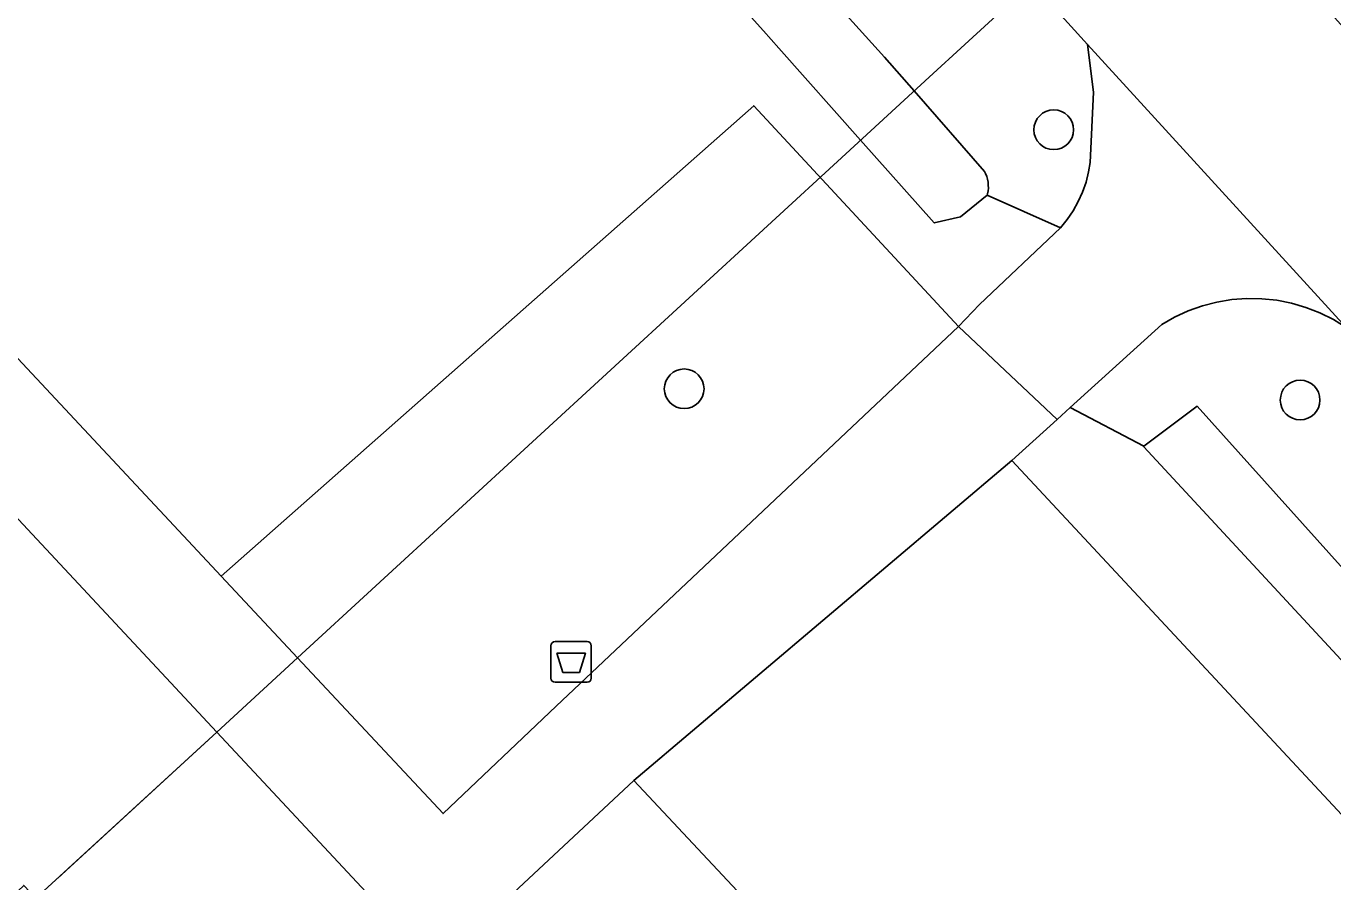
# Model space of a CAD drawing. Extents: x 157445 to 158888, y 383061 to 384688.
# Drawn here: x 158206.27 to 158238.45, y 384229.39 to 384250.45 of the extents above; entities that cross this region are included whole.
import ezdxf

# ---------------------------------------------------------------- set-up
doc = ezdxf.new("R2010")
doc.units = 0
for name, color, linetype in [('IMGEO_Afvalbak', 7, 'Continuous'), ('IMGEO_Berm_groen', 7, 'Continuous'), ('IMGEO_Boom', 7, 'Continuous'), ('IMGEO_Duiker', 7, 'Continuous'), ('IMGEO_Greppel_droge_sloot', 7, 'Continuous'), ('IMGEO_Groenvoorziening', 7, 'Continuous'), ('IMGEO_Parkeervlak_halfverhard', 7, 'Continuous'), ('IMGEO_Rijbaan_lokaal_gesloten', 7, 'Continuous'), ('IMGEO_Voetpad_halfverhard', 7, 'Continuous'), ('IMGEO_Voetpad_open', 7, 'Continuous')]:
    doc.layers.add(name, color=color, linetype=linetype)

msp = doc.modelspace()

# ---------------------------------------------------------------- linework, layer by layer
at = {"layer": 'IMGEO_Afvalbak'}
for p, q in [((158219.191, 384234.399), (158219.191, 384235.199)), ((158219.191, 384235.199), (158219.191, 384234.399)), ((158219.291, 384235.299), (158220.081, 384235.299)), ((158220.081, 384235.299), (158219.291, 384235.299)), ((158220.181, 384235.199), (158220.181, 384234.399)), ((158220.181, 384234.399), (158220.181, 384235.199)), ((158220.081, 384234.299), (158219.291, 384234.299)), ((158219.291, 384234.299), (158220.081, 384234.299))]:
    msp.add_line(p, q, dxfattribs=at)
msp.add_lwpolyline([(158219.334, 384235.013), (158220.038, 384235.013), (158219.889, 384234.543), (158219.483, 384234.543), (158219.334, 384235.013)], dxfattribs=at)
for centre, start, end in [((158219.291, 384235.199), 90, 180), ((158219.291, 384235.199), 90, 180), ((158220.081, 384235.199), 0, 90), ((158220.081, 384235.199), 360, 90), ((158219.291, 384234.399), 180, 270), ((158219.291, 384234.399), 180, 270), ((158220.081, 384234.399), 270, 0), ((158220.081, 384234.399), 270, 0)]:
    msp.add_arc(centre, 0.1, start, end, dxfattribs=at)
at = {"layer": 'IMGEO_Berm_groen'}
for points in [[(158211.728, 384267.014), (158227.403, 384249.69), (158228.136, 384248.855), (158229.868, 384246.875), (158229.895, 384246.819), (158229.92, 384246.751), (158229.94, 384246.681), (158229.953, 384246.611), (158229.96, 384246.536), (158229.961, 384246.463), (158229.955, 384246.393), (158229.942, 384246.321), (158229.933, 384246.286), (158231.736, 384245.489), (158231.902, 384245.689), (158232.049, 384245.903), (158232.176, 384246.13), (158232.283, 384246.367), (158232.368, 384246.613), (158232.43, 384246.865), (158232.467, 384247.092), (158232.55, 384248.827), (158232.405, 384250), (158231.032, 384251.516)], [(158238.774, 384243.034), (158238.459, 384243.228), (158238.127, 384243.393), (158237.782, 384243.527), (158237.427, 384243.631), (158237.064, 384243.702), (158236.696, 384243.74), (158236.326, 384243.746), (158235.956, 384243.718), (158235.591, 384243.657), (158235.233, 384243.564), (158234.884, 384243.44), (158234.548, 384243.284), (158234.231, 384243.102), (158231.98, 384241.063), (158233.793, 384240.11), (158235.105, 384241.093), (158263.421, 384209.562), (158262.623, 384208.984), (158263.364, 384207.193), (158263.822, 384207.626)]]:
    msp.add_lwpolyline(points, dxfattribs=at)
at = {"layer": 'IMGEO_Boom'}
for centre in [(158231.571, 384247.9), (158222.47, 384241.523), (158237.639, 384241.247)]:
    msp.add_circle(centre, 0.489, dxfattribs=at)
at = {"layer": 'IMGEO_Duiker'}
msp.add_lwpolyline([(158237.713, 384257.656), (158234.691, 384254.879), (158231.032, 384251.516), (158229.382, 384250), (158228.504, 384249.193), (158226.448, 384247.304), (158212.95, 384234.901), (158210.961, 384233.073), (158207.043, 384229.473)], dxfattribs=at)
at = {"layer": 'IMGEO_Greppel_droge_sloot'}
msp.add_lwpolyline([(158206.667, 384270.051), (158224.423, 384250.333), (158224.798, 384249.911), (158226.816, 384247.642), (158228.629, 384245.606), (158229.274, 384245.754), (158229.933, 384246.286), (158229.942, 384246.321), (158229.955, 384246.393), (158229.961, 384246.463), (158229.96, 384246.536), (158229.953, 384246.611), (158229.94, 384246.681), (158229.92, 384246.751), (158229.895, 384246.819), (158229.868, 384246.875), (158228.136, 384248.855), (158227.403, 384249.69), (158211.728, 384267.014)], dxfattribs=at)
msp.add_lwpolyline([(158235.105, 384241.093), (158233.793, 384240.11), (158233.794, 384240.097), (158262.623, 384208.984), (158263.421, 384209.562)], close=True, dxfattribs=at)
at = {"layer": 'IMGEO_Groenvoorziening'}
for points in [[(158207.923, 384270.957), (158206.392, 384273.04), (158191.007, 384258.37), (158198.833, 384250), (158211.071, 384236.911), (158224.184, 384248.491), (158229.229, 384243.053), (158229.745, 384243.6), (158231.736, 384245.489), (158229.933, 384246.286), (158229.274, 384245.754), (158228.629, 384245.606), (158226.816, 384247.642), (158224.798, 384249.911), (158224.423, 384250.333), (158206.667, 384270.051), (158206.768, 384270.196), (158206.88, 384270.332), (158207.004, 384270.457), (158207.137, 384270.572), (158207.28, 384270.675), (158207.431, 384270.766), (158207.59, 384270.843), (158207.754, 384270.907)], [(158195.159, 384250), (158188.996, 384256.577), (158182.028, 384250), (158180.871, 384248.916), (158185.177, 384244.331), (158194.412, 384234.46), (158198.525, 384230.08), (158171.016, 384204.289), (158175.565, 384199.432), (158179.126, 384202.806), (158178.699, 384203.274), (158206.206, 384229.298), (158206.501, 384228.988), (158210.961, 384233.073)], [(158229.229, 384243.053), (158224.184, 384248.491), (158211.071, 384236.911), (158212.95, 384234.901), (158216.534, 384231.068), (158219.317, 384233.707)], [(158233.794, 384240.097), (158233.793, 384240.11), (158231.98, 384241.063), (158231.654, 384240.768), (158230.541, 384239.761), (158262.041, 384205.943), (158263.132, 384206.974), (158263.364, 384207.193), (158262.623, 384208.984)], [(158210.961, 384233.073), (158206.501, 384228.988), (158207.073, 384228.386), (158179.584, 384202.305), (158179.126, 384202.806), (158175.565, 384199.432), (158179.831, 384194.875), (158207.292, 384220.529), (158245.873, 384179.05), (158254.137, 384186.825)], [(158257.267, 384200.688), (158256.495, 384201.502), (158252.881, 384198.098), (158221.229, 384231.878), (158218.265, 384229.119), (158250.663, 384194.448)]]:
    msp.add_lwpolyline(points, close=True, dxfattribs=at)
at = {"layer": 'IMGEO_Parkeervlak_halfverhard'}
msp.add_lwpolyline([(158221.229, 384231.878), (158252.881, 384198.098), (158256.495, 384201.502), (158257.267, 384200.688), (158262.041, 384205.943), (158230.541, 384239.761)], close=True, dxfattribs=at)
at = {"layer": 'IMGEO_Rijbaan_lokaal_gesloten'}
msp.add_lwpolyline([(158197.375, 384285.381), (158206.769, 384277.026), (158208.671, 384275.214), (158214.234, 384269.678), (158219.665, 384264.011), (158231.032, 384251.516), (158232.405, 384250), (158238.774, 384243.034), (158264.87, 384213.48), (158271.28, 384206.24), (158283.044, 384193.226), (158288.015, 384187.452), (158291.628, 384190.813), (158289.143, 384193.59), (158279.121, 384204.787), (158263.171, 384222.609), (158239.084, 384250), (158234.691, 384254.879), (158224.557, 384266.133)], dxfattribs=at)
at = {"layer": 'IMGEO_Voetpad_halfverhard'}
for points in [[(158195.159, 384250), (158210.961, 384233.073), (158254.137, 384186.825)], [(158252.416, 384192.554), (158259.085, 384198.859), (158265.273, 384204.709), (158263.132, 384206.974), (158262.041, 384205.943), (158257.267, 384200.688), (158250.663, 384194.448), (158218.265, 384229.119), (158221.229, 384231.878), (158230.541, 384239.761), (158231.654, 384240.768), (158229.229, 384243.053), (158219.317, 384233.707), (158216.534, 384231.068), (158212.95, 384234.901), (158211.071, 384236.911), (158198.833, 384250)]]:
    msp.add_lwpolyline(points, dxfattribs=at)
at = {"layer": 'IMGEO_Voetpad_open'}
msp.add_lwpolyline([(158238.774, 384243.034), (158232.405, 384250), (158232.55, 384248.827), (158232.467, 384247.092), (158232.43, 384246.865), (158232.368, 384246.613), (158232.283, 384246.367), (158232.176, 384246.13), (158232.049, 384245.903), (158231.902, 384245.689), (158231.736, 384245.489), (158229.745, 384243.6), (158229.229, 384243.053), (158231.654, 384240.768), (158231.98, 384241.063), (158234.231, 384243.102), (158234.548, 384243.284), (158234.884, 384243.44), (158235.233, 384243.564), (158235.591, 384243.657), (158235.956, 384243.718), (158236.326, 384243.746), (158236.696, 384243.74), (158237.064, 384243.702), (158237.427, 384243.631), (158237.782, 384243.527), (158238.127, 384243.393), (158238.459, 384243.228)], dxfattribs=at)

doc.saveas('drawing.dxf')
